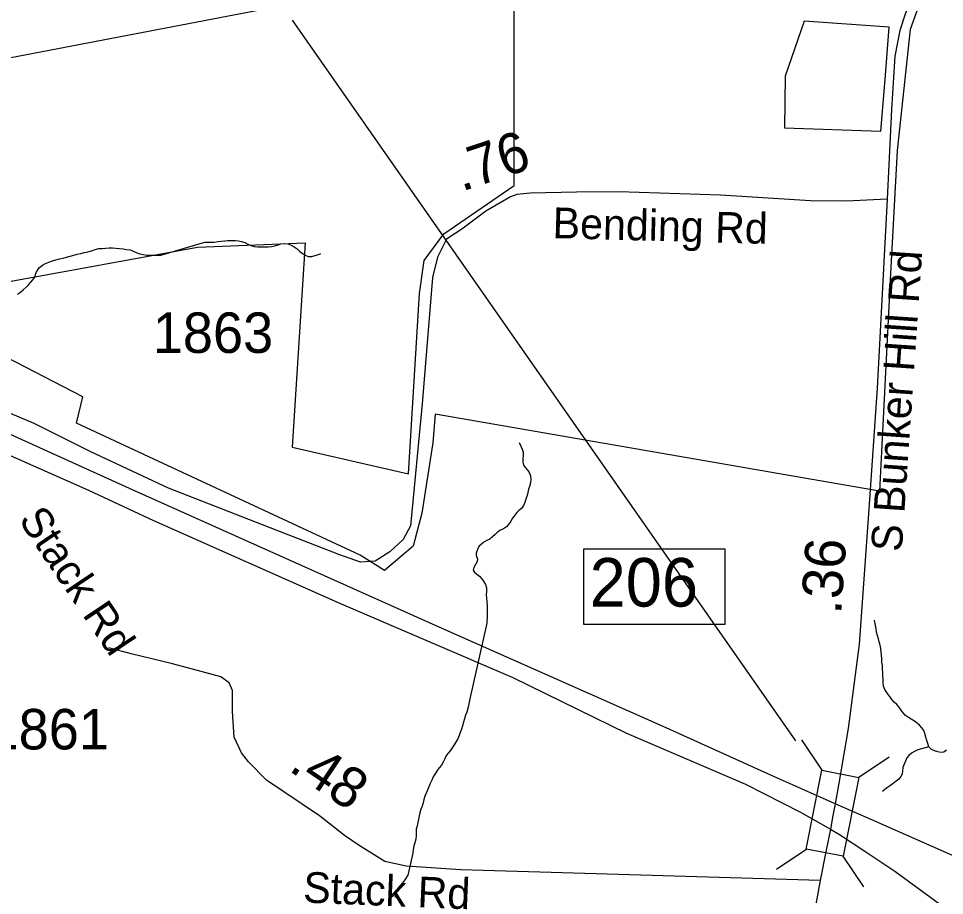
# Model space of a CAD drawing. Extents: x 1662474 to 1856135, y 779280 to 917889.
# Drawn here: x 1696708 to 1699565, y 856260 to 858968 of the extents above; entities that cross this region are included whole.
import ezdxf

# ---------------------------------------------------------------- set-up
doc = ezdxf.new("R2010")
doc.units = 0
for name, color, linetype in [('Default', 7, 'Continuous'), ('Exist Boundary Political City Limit New', 7, 'Continuous'), ('Exist Hydrographic Creek Single Shore', 7, 'Continuous'), ('Exist Road Non-System Type 51 Label', 7, 'Continuous'), ('Exist Road Primary Interstate Divided Center Attributed', 7, 'Continuous'), ('Exist Road Primary Interstate Interchange CELL', 7, 'Continuous'), ('Exist Road Secondary Mileage Hundredths English Label', 7, 'Continuous'), ('Exist Road Secondary Structure Standard Bridge CELL', 7, 'Continuous'), ('Exist Road Secondary Structure Standard Bridge Number Label', 7, 'Continuous'), ('Exist Road Secondary Type 51 Attributed', 7, 'Continuous'), ('Exist Road Secondary Type 51 Label', 7, 'Continuous'), ('Exist Road Secondary Type 51 Number Label', 7, 'Continuous'), ('Map Preparation Boundary City Limit Buffer Line', 7, 'Continuous')]:
    doc.layers.add(name, color=color, linetype=linetype)

msp = doc.modelspace()

# ---------------------------------------------------------------- linework, layer by layer
at = {"layer": 'Default'}
msp.add_lwpolyline([(1699071.4, 858630.3), (1699368.4, 858619.7), (1699381.8, 858778.8), (1699395, 858940.6), (1699132.4, 858959.2), (1699074, 858789.4), (1699071.4, 858630.3)], dxfattribs=at)
at = {"layer": 'Exist Boundary Political City Limit New'}
for points in [[(1696662.2, 858152.9), (1697259.8, 858261.6), (1697592.5, 858275.1), (1697551.8, 857643.6), (1697911.6, 857562.2), (1697945.5, 858118.9), (1697959.1, 858220.8), (1698020.2, 858302.3), (1698237.5, 858451.7), (1698237.5, 859144.2), (1696322.8, 858777.6)], [(1699500.5, 859049.2), (1699459.8, 858933.8), (1699419, 858560.3), (1699398.6, 858180.1), (1699364.8, 857507.8), (1697993.1, 857745.5), (1697986.2, 857657.2), (1697952.4, 857439.9), (1697925.2, 857338.1), (1697836.9, 857263.4), (1697762.2, 857310.9), (1696886.2, 857718.3), (1696906.6, 857799.8), (1696669, 857922.1)]]:
    msp.add_lwpolyline(points, dxfattribs=at)
at = {"layer": 'Exist Hydrographic Creek Single Shore'}
for points in [[(1696704.6, 858116.2), (1696714, 858123.1), (1696722.4, 858130.1), (1696731.1, 858137.8), (1696738.8, 858144.9), (1696745.5, 858153), (1696752.1, 858160.3), (1696757.6, 858169.2), (1696761, 858179.8), (1696765.5, 858189.4), (1696772.5, 858199.2), (1696782, 858206.2), (1696790.9, 858210.8), (1696801.4, 858215.4), (1696812.5, 858219.4), (1696822.8, 858222.8), (1696833.8, 858225.4), (1696845, 858227.8), (1696856, 858230.7), (1696867.2, 858234.1), (1696878.6, 858237.2), (1696888.2, 858239.9), (1696899.9, 858242.5), (1696910.6, 858244.9), (1696921.4, 858247.2), (1696932.9, 858250.6), (1696944, 858254.3), (1696955.2, 858257.2), (1696965.8, 858257.7), (1696976.2, 858258.8), (1696987.5, 858259.6), (1696997.8, 858259.2), (1697007.5, 858258.2), (1697019.2, 858257.2), (1697030.2, 858255.9), (1697041.2, 858254.6), (1697051.8, 858253), (1697061, 858249.1), (1697071, 858244.6), (1697082, 858240.9), (1697092.5, 858238.6), (1697103.5, 858237.2), (1697114.2, 858236.4), (1697125.9, 858236.4), (1697136.6, 858236.7), (1697146.5, 858237.2), (1697283, 858276.6), (1697311.9, 858277.1), (1697322.6, 858278.7), (1697332.9, 858279.8), (1697343.9, 858281.3), (1697354.1, 858281.9), (1697365.1, 858281.9), (1697376.8, 858281.9), (1697386.4, 858281.6), (1697396.1, 858278.9), (1697405.9, 858275.6), (1697415, 858271.1), (1697424.8, 858266.9), (1697434.8, 858263.8), (1697445.2, 858262.2), (1697456.5, 858262.2), (1697467.8, 858262.2), (1697478, 858262.7), (1697488, 858263.8), (1697498.2, 858265.6), (1697509, 858268.4), (1697517.6, 858271.4), (1697527.9, 858272.4), (1697539.1, 858271.6), (1697549.4, 858267.9), (1697558.6, 858262.4), (1697567.2, 858256.4), (1697574.6, 858249.1), (1697583.2, 858242.8), (1697591.9, 858237), (1697601.9, 858233.1), (1697612.6, 858232.8), (1697623.6, 858235.4), (1697633.1, 858238.8), (1697640.8, 858241.9)], [(1698253, 857658.2), (1698253.6, 857656.9), (1698257.5, 857647.5), (1698261.8, 857637.8), (1698265.1, 857628.9), (1698265.1, 857618.4), (1698264.4, 857608.4), (1698263.8, 857597.4), (1698266.4, 857588.4), (1698272.5, 857580.1), (1698279.2, 857571.9), (1698284, 857565.4), (1698287.6, 857555.6), (1698289.2, 857544.9), (1698287.6, 857534.4), (1698284.2, 857523.1), (1698281.6, 857514.2), (1698279.9, 857504.5), (1698276.9, 857494.5), (1698272.8, 857483.8), (1698270.4, 857472.7), (1698265.9, 857463.8), (1698259.4, 857454.4), (1698251.8, 857448.3), (1698245.4, 857442.6), (1698239.1, 857434.1), (1698232.6, 857424.9), (1698226.5, 857415.2), (1698220.2, 857405.5), (1698213.1, 857398.2), (1698204.8, 857392.4), (1698194.8, 857388.2), (1698185.6, 857381.9), (1698178.5, 857374.1), (1698170.6, 857366.7), (1698162.8, 857360.9), (1698153.2, 857356.2), (1698143.6, 857350.7), (1698136, 857344.6), (1698127.9, 857337), (1698123.6, 857327.6), (1698119.5, 857316.8), (1698119.8, 857310.5), (1698123.6, 857298.4), (1698122.6, 857291.4), (1698118.1, 857282.2), (1698112.4, 857272.8), (1698110.8, 857264.6), (1698114, 857259.4), (1698121.9, 857251.8), (1698130.2, 857245.4), (1698137.9, 857237.3), (1698143.9, 857228.6), (1698149.1, 857220.2), (1698152, 857210.2), (1698151.5, 857198.7), (1698151.2, 857187.9), (1698151.5, 857177.4), (1698152.8, 857166.4), (1698153.6, 857155.4), (1698153.6, 857144.9), (1698153.9, 857133.6), (1698153.9, 857122.9), (1698152.8, 857101.6), (1698152.5, 857100.6), (1698100.2, 856867.5), (1698098.8, 856857), (1698096.6, 856846.8), (1698094.2, 856836.8), (1698090.9, 856826.3), (1698087.1, 856816.9), (1698083.8, 856805.6), (1698080.9, 856795.3), (1698078.2, 856784.1), (1698075.1, 856773.6), (1698070.9, 856763.1), (1698067.2, 856753.6), (1698063, 856743.4), (1698057.8, 856734.9), (1698051.8, 856725.2), (1698045.5, 856716.1), (1698039.9, 856706.6), (1698032.9, 856698.5), (1698026.8, 856690.4), (1698022.1, 856680.1), (1698017.9, 856671.2), (1698012.6, 856662.2), (1698006.1, 856653.9), (1697999.2, 856645.5), (1697993, 856635.8), (1697987.1, 856626.1), (1697982.8, 856616.1), (1697978.2, 856605.8), (1697973.8, 856595.4), (1697969.6, 856585.4), (1697965.9, 856576.2), (1697962, 856566.2), (1697958.9, 856556), (1697956, 856545.8), (1697953.1, 856536)], [(1699517.2, 856718.7), (1699513.4, 856728.9), (1699511, 856738.1), (1699507.9, 856748.4), (1699504.4, 856759.6), (1699501.2, 856769.4), (1699495.8, 856777.8), (1699488.6, 856785.6), (1699481.2, 856792.4), (1699472.9, 856798.2), (1699462.6, 856803.8), (1699454.2, 856809), (1699445.4, 856815.6), (1699438.2, 856823.7), (1699432, 856832.1), (1699425.6, 856841.5), (1699418, 856849.9), (1699409.9, 856857.2), (1699403.1, 856864.9), (1699396.5, 856874.1), (1699391.2, 856880.9), (1699387.1, 856886.7), (1699381, 856895.9), (1699376.9, 856905.8), (1699376.4, 856916.6), (1699375.8, 856927.4), (1699375.5, 856938.1), (1699375.2, 856948.6), (1699374.5, 856958.6), (1699373.5, 856969.6), (1699372.1, 856979.8), (1699371.6, 856990.3), (1699370.5, 857001.6), (1699369.8, 857010.8), (1699368.5, 857022.4), (1699366.9, 857032.3), (1699364.2, 857043.4), (1699361.9, 857052.6), (1699358.8, 857062.8), (1699355.6, 857073), (1699354, 857083), (1699351.9, 857093.8), (1699350.6, 857104), (1699349.5, 857109.8)], [(1699517.2, 856718.7), (1699482.6, 856709.8), (1699472.6, 856704.8), (1699464, 856699), (1699455.6, 856691.9), (1699449.2, 856685.1), (1699444.6, 856674.9), (1699440.4, 856665.4), (1699437, 856655.4), (1699435.4, 856644.9), (1699434.4, 856634.7), (1699430.1, 856627.4), (1699424.6, 856619.2), (1699416.5, 856612.4), (1699407.2, 856605.8), (1699398.9, 856599.2), (1699389.8, 856592.8), (1699381.6, 856586.7), (1699374.5, 856580.6)], [(1699517.2, 856718.7), (1699518, 856717.4), (1699524.6, 856712.1), (1699533.5, 856707.4), (1699544.2, 856704), (1699555, 856702.2), (1699563.2, 856702.9), (1699571.9, 856709.2)], [(1697953.1, 856536), (1697949.1, 856526.3), (1697946.2, 856515.3), (1697943.6, 856505.6), (1697942, 856495.9), (1697940.2, 856485.4), (1697937.6, 856475.1), (1697935.2, 856464.6), (1697935, 856454.1), (1697935, 856443.9), (1697933.4, 856433.7), (1697930.2, 856422.9), (1697927.4, 856412.9), (1697926, 856402.2), (1697924.8, 856391.9), (1697922.6, 856381.4), (1697909, 856322.9), (1697900, 856308.2), (1697893.2, 856299.6), (1697886.1, 856291.7), (1697879.4, 856283.8), (1697874.4, 856274.4), (1697872, 856264.4), (1697868.5, 856253.9)]]:
    msp.add_lwpolyline(points, dxfattribs=at)
at = {"layer": 'Exist Road Primary Interstate Divided Center Attributed'}
for points in [[(1699228, 856543.3), (1699133.1, 856585.2), (1699031.1, 856630.3), (1698706.1, 856777.9), (1697997, 857092.9), (1697061.5, 857511.2), (1696583.8, 857727.8), (1696406.6, 857811.4), (1696101.3, 857944.3), (1695933.8, 858008.3), (1695687.6, 858096.9), (1695589.2, 858131.3), (1695283.9, 858210.1), (1694624, 858382.3), (1694328.6, 858461.1), (1693307.7, 858732.8), (1692943.4, 858826.3), (1692712, 858882.2)], [(1692710, 858826.1), (1693164.3, 858715.4), (1693556.9, 858604.5), (1693772.7, 858547.6), (1694339.2, 858400.8), (1694465.1, 858367.9), (1694866.8, 858263), (1695586.1, 858071.3), (1695837.9, 857987.4), (1696132.9, 857865.9), (1696463.2, 857715.1), (1696924.1, 857511.3), (1697123.9, 857417.5), (1697703.1, 857160.7), (1698233.3, 856932.4), (1698584, 856761.2), (1698951.1, 856603.1), (1699120.6, 856516.8), (1699128.6, 856512.7), (1699213.4, 856464.3)], [(1701186.3, 855760), (1701120.5, 855789.9), (1700658.7, 855973.5), (1700409.9, 856072.4), (1699660.1, 856352.5), (1699341.1, 856493.3), (1699228, 856543.3)], [(1699213.4, 856464.3), (1699241.5, 856448.2), (1699323, 856394.4), (1699412.5, 856335.3), (1699634.4, 856172.5), (1699749.1, 856080.8), (1699752.4, 856078.1), (1699827.2, 856013.5)]]:
    msp.add_lwpolyline(points, dxfattribs=at)
at = {"layer": 'Exist Road Primary Interstate Interchange CELL'}
msp.add_lwpolyline([(1698452.4, 857330.1), (1698887.3, 857330.1), (1698887.3, 857096.9), (1698452.4, 857096.9)], close=True, dxfattribs=at)
at = {"layer": 'Exist Road Secondary Structure Standard Bridge CELL'}
for p, q in [((1699123.8, 856740.4), (1699186.9, 856646.5)), ((1699394.5, 856687.1), (1699300.5, 856624.1)), ((1699140.9, 856402.8), (1699047, 856339.8)), ((1699252, 856381), (1699315, 856287))]:
    msp.add_line(p, q, dxfattribs=at)
msp.add_lwpolyline([(1699300.5, 856624.1), (1699252.5, 856380.9), (1699138.9, 856403.3), (1699186.9, 856646.5)], close=True, dxfattribs=at)
at = {"layer": 'Exist Road Secondary Structure Standard Bridge Number Label'}
msp.add_line((1699106.1, 856736.9), (1697553, 858962.5), dxfattribs=at)
at = {"layer": 'Exist Road Secondary Type 51 Attributed'}
for points in [[(1700205.2, 859738.6), (1700145.7, 859655.3), (1700090.6, 859587.5), (1700052.1, 859547), (1699960.7, 859468.3), (1699908.3, 859431.8), (1699770.9, 859338.9), (1699645.5, 859248.7), (1699596.4, 859206.2), (1699571.5, 859182.7), (1699544.2, 859154.8), (1699509.7, 859109.6), (1699493.1, 859083.7), (1699478.5, 859058.4), (1699460.5, 859023.2), (1699443.9, 858981.4), (1699428, 858930.2), (1699412.4, 858851.5), (1699401.6, 858686.7), (1699388, 858409.6)], [(1699388, 858409.6), (1699262.9, 858403.1), (1699152, 858405.1), (1698874.1, 858422.6), (1698559.9, 858432.4), (1698429.9, 858431.3), (1698286.8, 858428), (1698245.3, 858423.7), (1698225.6, 858417.1), (1698150.3, 858372.3), (1698075.5, 858317.2), (1698028.3, 858285.8), (1698000.7, 858230.7), (1697985, 858167.7), (1697953.5, 857778.3), (1697917.1, 857400.7), (1697894.7, 857359.4), (1697853.3, 857321), (1697808.2, 857291.8), (1697763, 857289.1), (1697696.6, 857313.1), (1697502.6, 857387.5), (1697170.5, 857517.6), (1696931.3, 857629.2), (1696755.9, 857716.9), (1696443.7, 857848.5)], [(1699388, 858409.6), (1699357.1, 857825.7), (1699330.8, 857437.7), (1699302.4, 857035.6), (1699268.4, 856775.1), (1699239.1, 856607.1), (1699228, 856543.3)], [(1699182.1, 856306.3), (1698455.3, 856327.3), (1698072.2, 856339.5), (1697904.3, 856350.4), (1697838, 856365.2), (1697759.4, 856414.6), (1697714, 856445.5), (1697636.3, 856506), (1697472.5, 856615.7), (1697417.3, 856672.2), (1697395.8, 856700.6), (1697372.8, 856749.1), (1697368.2, 856828.2), (1697368.2, 856860.7), (1697368.2, 856893.2), (1697357.4, 856916.2), (1697331.7, 856935.2), (1697259.9, 856954.1), (1697178.7, 856975.8), (1697055.5, 857005.6), (1696986.5, 857024.5)], [(1699228, 856543.3), (1699220.5, 856506.5), (1699213.4, 856464.3)], [(1699213.4, 856464.3), (1699200.6, 856399.3), (1699182.1, 856306.3)], [(1699182.1, 856306.3), (1699140.6, 856081), (1699135.9, 856057.9), (1699122.5, 855992.3)]]:
    msp.add_lwpolyline(points, dxfattribs=at)
at = {"layer": 'Map Preparation Boundary City Limit Buffer Line'}
for points in [[(1696662.2, 858152.9), (1697259.8, 858261.6), (1697592.5, 858275.1), (1697551.8, 857643.6), (1697911.6, 857562.2), (1697945.5, 858118.9), (1697959.1, 858220.8), (1698020.2, 858302.3), (1698237.5, 858451.7), (1698237.5, 859144.2), (1696322.8, 858777.6)], [(1699500.5, 859049.2), (1699459.8, 858933.8), (1699419, 858560.3), (1699398.6, 858180.1), (1699364.8, 857507.8), (1697993.1, 857745.5), (1697986.2, 857657.2), (1697952.4, 857439.9), (1697925.2, 857338.1), (1697836.9, 857263.4), (1697762.2, 857310.9), (1696886.2, 857718.3), (1696906.6, 857799.8), (1696669, 857922.1)], [(1699071.4, 858630.3), (1699368.4, 858619.7), (1699381.8, 858778.8), (1699395, 858940.6), (1699132.4, 858959.2), (1699074, 858789.4), (1699071.4, 858630.3)]]:
    msp.add_lwpolyline(points, dxfattribs=at)

# ---------------------------------------------------------------- texts
at = {"layer": 'Exist Road Non-System Type 51 Label'}
msp.add_text('Stack Rd', height=95, rotation=303.9471, dxfattribs=at).set_placement((1696705.7, 857419.9))
at = {"layer": 'Exist Road Primary Interstate Interchange CELL'}
msp.add_text('206', height=150, dxfattribs=at).set_placement((1698470, 857151.8))
at = {"layer": 'Exist Road Secondary Mileage Hundredths English Label'}
for s, rotation, p in [('.76', 18.4271, (1698075.4, 858432.9)), ('.36', 85.9668, (1699246.1, 857126.3)), ('.48', 326.2008, (1697537.9, 856647.1))]:
    msp.add_text(s, height=125, rotation=rotation, dxfattribs=at).set_placement(p)
at = {"layer": 'Exist Road Secondary Type 51 Label'}
for s, rotation, p in [('Bending Rd', 358.4451, (1698355, 858289.6)), ('S Bunker Hill Rd', 86.0926, (1699433.1, 857319.3)), ('Stack Rd', 357.6254, (1697584.9, 856238.4))]:
    msp.add_text(s, height=95, rotation=rotation, dxfattribs=at).set_placement(p)
at = {"layer": 'Exist Road Secondary Type 51 Number Label'}
for s, p in [('1863', (1697121.8, 857935)), ('1861', (1696615, 856710.8))]:
    msp.add_text(s, height=125, dxfattribs=at).set_placement(p)

doc.saveas('drawing.dxf')
